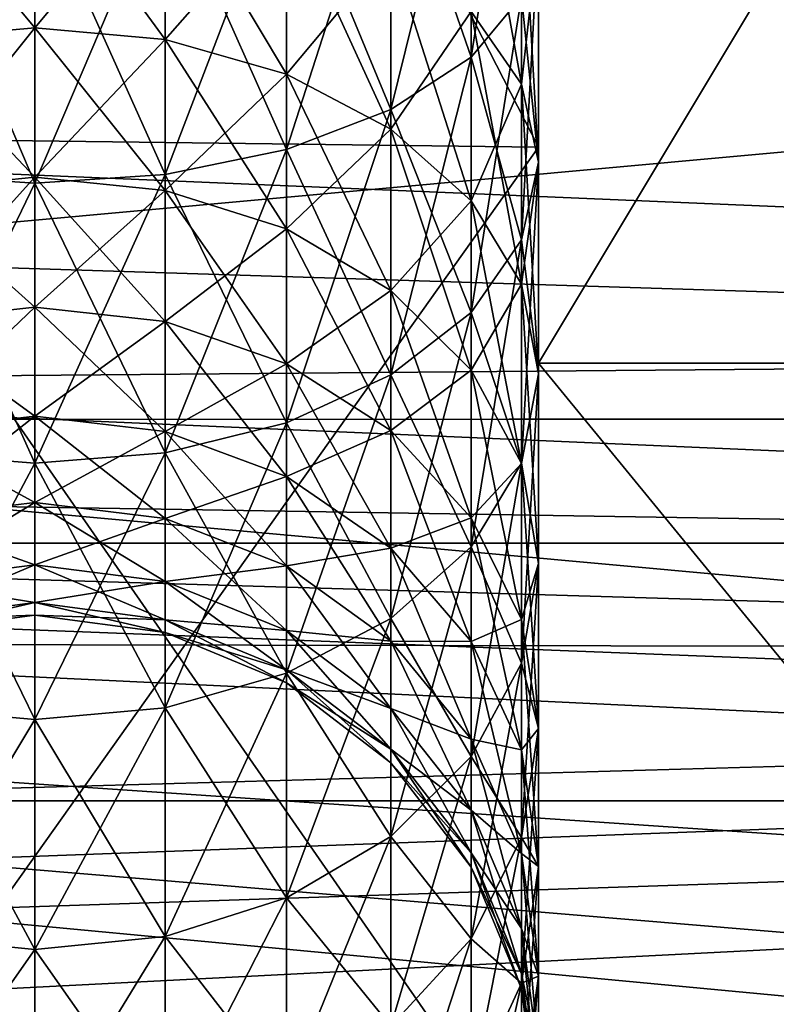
# Model space of a CAD drawing. Extents: x 0 to 200, y 18 to 95.
# Tile 338 of 491: x 150.66 to 152.76, y 40.95 to 43.68. Entities that reach past the tile are written whole.
import ezdxf

# ---------------------------------------------------------------- set-up
doc = ezdxf.new("R2010")
doc.units = 0

msp = doc.modelspace()

# ---------------------------------------------------------------- linework, layer by layer
for points in [[(98.615891, 44.638824, 36.34074), (174.799988, 47.227016, 36), (174.799988, 42.227016, 37.339745)], [(118.275154, 47.227016, 56), (117.93441, 44.638824, 55.65926), (174.799988, 42.227016, 54.660255)], [(174.799988, 47.227016, 56), (118.275154, 47.227016, 56), (174.799988, 42.227016, 54.660255)], [(150.100616, 47.227016, 38.25), (152.099991, 47.227016, 38.200001), (152.099991, 43.327015, 39.245003)], [(150.100616, 43.352016, 39.288303), (150.100616, 47.227016, 38.25), (152.099991, 43.327015, 39.245003)], [(152.099991, 47.227016, 53.799999), (150.100616, 43.352016, 52.711697), (152.099991, 43.327015, 52.754997)], [(152.099991, 47.227016, 53.799999), (150.100616, 47.227016, 53.75), (150.100616, 43.352016, 52.711697)], [(152.099991, 43.327015, 39.245003), (152.099991, 47.227016, 37), (152.099991, 42.727016, 38.205772)], [(152.099991, 47.227016, 37), (154.799988, 42.727016, 38.205772), (152.099991, 42.727016, 38.205772)], [(152.099991, 47.227016, 37), (154.799988, 47.227016, 37), (154.799988, 42.727016, 38.205772)], [(152.099991, 47.227016, 53.799999), (152.099991, 43.327015, 52.754997), (152.099991, 42.727016, 53.794228)], [(152.099991, 47.227016, 55), (152.099991, 47.227016, 53.799999), (152.099991, 42.727016, 53.794228)], [(154.799988, 47.227016, 55), (152.099991, 47.227016, 55), (152.099991, 42.727016, 53.794228)], [(154.799988, 42.727016, 53.794228), (154.799988, 47.227016, 55), (152.099991, 42.727016, 53.794228)], [(152.099991, 47.227016, 38.200001), (152.099991, 47.227016, 37), (152.099991, 43.327015, 39.245003)], [(164.314835, 42.807343, 57.156452), (135.799988, 45.636745, 57.894161), (135.799988, 42.567917, 57.058609)], [(164.404221, 43.011944, 57.224903), (135.799988, 45.636745, 57.894161), (164.314835, 42.807343, 57.156452)], [(164.854919, 44.043587, 57.570038), (135.799988, 45.636745, 57.894161), (164.404221, 43.011944, 57.224903)], [(146.406479, 45.437332, 34.134209), (146.438492, 45.479378, 34.128876), (164.588348, 43.390263, 34.629894)], [(146.438492, 45.479378, 34.128876), (165.035645, 44.562973, 34.29945), (164.588348, 43.390263, 34.629894)], [(145.840485, 45.028313, 34.203148), (146.406479, 45.437332, 34.134209), (164.181107, 42.574745, 34.958302)], [(146.406479, 45.437332, 34.134209), (164.588348, 43.390263, 34.629894), (164.181107, 42.574745, 34.958302)], [(145.67247, 44.971302, 34.214321), (145.840485, 45.028313, 34.203148), (164.181107, 42.574745, 34.958302)], [(145.197693, 44.810204, 34.245892), (145.67247, 44.971302, 34.214321), (164.181107, 42.574745, 34.958302)], [(145.197693, 44.810204, 34.245892), (164.181107, 42.574745, 34.958302), (135.799988, 42.567917, 34.941391)], [(98.615891, 44.638824, 36.34074), (174.799988, 42.227016, 37.339745), (99.614899, 42.227016, 37.339745)], [(174.799988, 42.227016, 54.660255), (117.93441, 44.638824, 55.65926), (116.93541, 42.227016, 54.660255)], [(165.799988, 44.457867, 36.651508), (136.799988, 44.485817, 36.7467), (136.799988, 43.17672, 37.131088)], [(136.799988, 44.485817, 55.2533), (165.799988, 44.457867, 55.348492), (136.799988, 43.17672, 54.868912)], [(152.052292, 44.469372, 52.392941), (151.91243, 44.335632, 52.702976), (151.91243, 43.577015, 52.321987)], [(152.052292, 43.745842, 52.029568), (152.052292, 44.469372, 52.392941), (151.91243, 43.577015, 52.321987)], [(165.799988, 44.457867, 36.651508), (136.799988, 43.17672, 37.131088), (165.799988, 41.916782, 37.82296)], [(136.799988, 43.17672, 54.868912), (165.799988, 44.457867, 55.348492), (165.799988, 41.916782, 54.17704)], [(151.91243, 44.335632, 52.702976), (151.689941, 44.220791, 52.969215), (151.689941, 43.432041, 52.57309)], [(151.91243, 43.577015, 52.321987), (151.91243, 44.335632, 52.702976), (151.689941, 43.432041, 52.57309)], [(151.689941, 44.220791, 39.030785), (151.91243, 44.335632, 39.297024), (151.91243, 43.577015, 39.678017)], [(151.91243, 44.335632, 39.297024), (152.052292, 43.745842, 39.970432), (151.91243, 43.577015, 39.678017)], [(151.91243, 44.277016, 51.10955), (152.052292, 44.108189, 51.401966), (152.052292, 43.502148, 51.003368)], [(151.91243, 43.703781, 50.732529), (151.91243, 44.277016, 51.10955), (152.052292, 43.502148, 51.003368)], [(151.689941, 44.220791, 52.969215), (151.399994, 44.132668, 53.173504), (151.399994, 43.320797, 52.765766)], [(151.689941, 43.432041, 52.57309), (151.689941, 44.220791, 52.969215), (151.399994, 43.320797, 52.765766)], [(151.399994, 44.132668, 38.826496), (151.689941, 44.220791, 39.030785), (151.689941, 43.432041, 39.42691)], [(151.689941, 44.220791, 39.030785), (151.91243, 43.577015, 39.678017), (151.689941, 43.432041, 39.42691)], [(150.699997, 43.658558, 42.217659), (150.699997, 44.121792, 41.82896), (150.337646, 43.625824, 42.182961)], [(150.699997, 44.121792, 41.82896), (150.337646, 44.093304, 41.790695), (150.337646, 43.625824, 42.182961)], [(150.337646, 44.093304, 50.209305), (150.699997, 44.121792, 50.17104), (150.699997, 43.658558, 49.782345)], [(150.699997, 44.121792, 50.17104), (151.062332, 44.093304, 50.209305), (151.062332, 43.625824, 49.817043)], [(150.699997, 43.658558, 49.782345), (150.699997, 44.121792, 50.17104), (151.062332, 43.625824, 49.817043)], [(151.062332, 44.093304, 41.790695), (150.699997, 44.121792, 41.82896), (150.699997, 43.658558, 42.217659)], [(151.399994, 44.132668, 53.173504), (151.062332, 44.077271, 53.301926), (151.062332, 43.25087, 52.88689)], [(151.399994, 43.320797, 52.765766), (151.399994, 44.132668, 53.173504), (151.062332, 43.25087, 52.88689)], [(151.062332, 44.077271, 38.698074), (151.399994, 44.132668, 38.826496), (151.399994, 43.320797, 39.234234)], [(151.399994, 44.132668, 38.826496), (151.689941, 43.432041, 39.42691), (151.399994, 43.320797, 39.234234)], [(150.337646, 44.093304, 50.209305), (150.699997, 43.658558, 49.782345), (150.337646, 43.625824, 49.817043)], [(151.062332, 44.093304, 41.790695), (150.699997, 43.658558, 42.217659), (151.062332, 43.625824, 42.182961)], [(151.062332, 44.093304, 50.209305), (151.399994, 44.009785, 50.321491), (151.399994, 43.529842, 49.918774)], [(151.062332, 43.625824, 49.817043), (151.062332, 44.093304, 50.209305), (151.399994, 43.529842, 49.918774)], [(151.399994, 44.009785, 41.678509), (151.062332, 44.093304, 41.790695), (151.062332, 43.625824, 42.182961)], [(152.052292, 44.108189, 40.598034), (151.91243, 43.703781, 41.267475), (152.052292, 43.502148, 40.996632)], [(152.052292, 44.108189, 51.401966), (152.099991, 43.927017, 51.715767), (152.099991, 43.285767, 51.294014)], [(152.052292, 43.502148, 51.003368), (152.052292, 44.108189, 51.401966), (152.099991, 43.285767, 51.294014)], [(152.099991, 43.927017, 40.284233), (152.052292, 44.108189, 40.598034), (152.052292, 43.502148, 40.996632)], [(150.337646, 43.25087, 39.11311), (150.337646, 44.077271, 38.698074), (150.699997, 43.227016, 39.071796)], [(150.337646, 44.077271, 38.698074), (150.699997, 44.058376, 38.65427), (150.699997, 43.227016, 39.071796)], [(150.699997, 44.058376, 53.34573), (150.337646, 44.077271, 53.301926), (150.337646, 43.25087, 52.88689)], [(150.699997, 44.058376, 53.34573), (150.337646, 43.25087, 52.88689), (150.699997, 43.227016, 52.928204)], [(151.062332, 44.077271, 53.301926), (150.699997, 44.058376, 53.34573), (150.699997, 43.227016, 52.928204)], [(151.062332, 43.25087, 52.88689), (151.062332, 44.077271, 53.301926), (150.699997, 43.227016, 52.928204)], [(150.699997, 44.058376, 38.65427), (151.062332, 44.077271, 38.698074), (151.062332, 43.25087, 39.11311)], [(150.699997, 44.058376, 38.65427), (151.062332, 43.25087, 39.11311), (150.699997, 43.227016, 39.071796)], [(151.062332, 44.077271, 38.698074), (151.399994, 43.320797, 39.234234), (151.062332, 43.25087, 39.11311)], [(151.399994, 44.009785, 41.678509), (151.062332, 43.625824, 42.182961), (151.399994, 43.529842, 42.081226)], [(151.399994, 44.009785, 50.321491), (151.689941, 43.876926, 50.49995), (151.689941, 43.377163, 50.080605)], [(151.399994, 43.529842, 49.918774), (151.399994, 44.009785, 50.321491), (151.689941, 43.377163, 50.080605)], [(151.689941, 43.876926, 41.50005), (151.399994, 44.009785, 41.678509), (151.399994, 43.529842, 42.081226)], [(159.5, 41.511246, 42.700001), (133, 43.927017, 40.284233), (133, 41.511246, 42.700001)], [(159.5, 43.927017, 40.284233), (133, 43.927017, 40.284233), (159.5, 41.511246, 42.700001)], [(159.5, 43.927017, 51.715767), (159.5, 41.511246, 49.299999), (133, 41.511246, 49.299999)], [(133, 43.927017, 51.715767), (159.5, 43.927017, 51.715767), (133, 41.511246, 49.299999)], [(152.099991, 43.927017, 51.715767), (152.052292, 43.745842, 52.029568), (152.052292, 43.069389, 51.58466)], [(152.099991, 43.285767, 51.294014), (152.099991, 43.927017, 51.715767), (152.052292, 43.069389, 51.58466)], [(152.052292, 43.745842, 39.970432), (152.099991, 43.927017, 40.284233), (152.099991, 43.285767, 40.705986)], [(152.099991, 43.927017, 40.284233), (152.052292, 43.502148, 40.996632), (152.099991, 43.285767, 40.705986)], [(151.689941, 43.876926, 41.50005), (151.399994, 43.529842, 42.081226), (151.689941, 43.377163, 41.919395)], [(151.689941, 43.876926, 50.49995), (151.91243, 43.703781, 50.732529), (151.91243, 43.178188, 50.291504)], [(151.689941, 43.377163, 50.080605), (151.689941, 43.876926, 50.49995), (151.91243, 43.178188, 50.291504)], [(151.91243, 43.703781, 41.267475), (151.689941, 43.876926, 41.50005), (151.689941, 43.377163, 41.919395)], [(152.052292, 43.745842, 52.029568), (151.91243, 43.577015, 52.321987), (151.91243, 42.867756, 51.855499)], [(152.052292, 43.069389, 51.58466), (152.052292, 43.745842, 52.029568), (151.91243, 42.867756, 51.855499)], [(151.91243, 43.577015, 39.678017), (152.052292, 43.745842, 39.970432), (152.052292, 43.069389, 40.41534)], [(152.052292, 43.745842, 39.970432), (152.099991, 43.285767, 40.705986), (152.052292, 43.069389, 40.41534)], [(151.91243, 43.703781, 41.267475), (151.689941, 43.377163, 41.919395), (151.91243, 43.178188, 41.708496)], [(151.91243, 43.703781, 50.732529), (152.052292, 43.502148, 51.003368), (152.052292, 42.94648, 50.537106)], [(151.91243, 43.178188, 50.291504), (151.91243, 43.703781, 50.732529), (152.052292, 42.94648, 50.537106)], [(152.052292, 43.502148, 40.996632), (151.91243, 43.703781, 41.267475), (151.91243, 43.178188, 41.708496)], [(150.699997, 43.243584, 42.657505), (150.699997, 43.658558, 42.217659), (150.337646, 43.207039, 42.626842)], [(150.699997, 43.658558, 42.217659), (150.337646, 43.625824, 42.182961), (150.337646, 43.207039, 42.626842)], [(150.337646, 43.625824, 49.817043), (150.699997, 43.658558, 49.782345), (150.699997, 43.243584, 49.342495)], [(150.699997, 43.658558, 49.782345), (151.062332, 43.625824, 49.817043), (151.062332, 43.207039, 49.373158)], [(150.699997, 43.243584, 49.342495), (150.699997, 43.658558, 49.782345), (151.062332, 43.207039, 49.373158)], [(151.062332, 43.625824, 42.182961), (150.699997, 43.658558, 42.217659), (150.699997, 43.243584, 42.657505)], [(150.337646, 43.625824, 49.817043), (150.699997, 43.243584, 49.342495), (150.337646, 43.207039, 49.373158)], [(151.062332, 43.625824, 42.182961), (150.699997, 43.243584, 42.657505), (151.062332, 43.207039, 42.626842)], [(151.062332, 43.625824, 49.817043), (151.399994, 43.529842, 49.918774), (151.399994, 43.099899, 49.463058)], [(151.062332, 43.207039, 49.373158), (151.062332, 43.625824, 49.817043), (151.399994, 43.099899, 49.463058)], [(151.399994, 43.529842, 42.081226), (151.062332, 43.625824, 42.182961), (151.062332, 43.207039, 42.626842)], [(151.91243, 43.577015, 52.321987), (151.689941, 43.432041, 52.57309), (151.689941, 42.694611, 52.088074)], [(151.91243, 42.867756, 51.855499), (151.91243, 43.577015, 52.321987), (151.689941, 42.694611, 52.088074)], [(151.689941, 43.432041, 39.42691), (151.91243, 43.577015, 39.678017), (151.91243, 42.867756, 40.144501)], [(151.91243, 43.577015, 39.678017), (152.052292, 43.069389, 40.41534), (151.91243, 42.867756, 40.144501)], [(151.399994, 43.529842, 42.081226), (151.062332, 43.207039, 42.626842), (151.399994, 43.099899, 42.536942)], [(151.399994, 43.529842, 49.918774), (151.689941, 43.377163, 50.080605), (151.689941, 42.929466, 49.606071)], [(151.399994, 43.099899, 49.463058), (151.399994, 43.529842, 49.918774), (151.689941, 42.929466, 49.606071)], [(151.689941, 43.377163, 41.919395), (151.399994, 43.529842, 42.081226), (151.399994, 43.099899, 42.536942)], [(152.052292, 43.502148, 40.996632), (151.91243, 43.178188, 41.708496), (152.052292, 42.94648, 41.462894)], [(152.052292, 43.502148, 51.003368), (152.099991, 43.285767, 51.294014), (152.099991, 42.697823, 50.800667)], [(152.052292, 42.94648, 50.537106), (152.052292, 43.502148, 51.003368), (152.099991, 42.697823, 50.800667)], [(152.099991, 43.285767, 40.705986), (152.052292, 43.502148, 40.996632), (152.052292, 42.94648, 41.462894)], [(151.689941, 43.432041, 52.57309), (151.399994, 43.320797, 52.765766), (151.399994, 42.561752, 52.266537)], [(151.689941, 42.694611, 52.088074), (151.689941, 43.432041, 52.57309), (151.399994, 42.561752, 52.266537)], [(151.399994, 43.320797, 39.234234), (151.689941, 43.432041, 39.42691), (151.689941, 42.694611, 39.911926)], [(151.689941, 43.432041, 39.42691), (151.91243, 42.867756, 40.144501), (151.689941, 42.694611, 39.911926)], [(151.689941, 43.377163, 41.919395), (151.399994, 43.099899, 42.536942), (151.689941, 42.929466, 42.393929)], [(151.689941, 43.377163, 50.080605), (151.91243, 43.178188, 50.291504), (151.91243, 42.707355, 49.792446)], [(151.689941, 42.929466, 49.606071), (151.689941, 43.377163, 50.080605), (151.91243, 42.707355, 49.792446)], [(151.91243, 43.178188, 41.708496), (151.689941, 43.377163, 41.919395), (151.689941, 42.929466, 42.393929)], [(150.100616, 43.352016, 39.288303), (152.099991, 43.327015, 39.245003), (152.099991, 40.472019, 42.099998)], [(150.100616, 40.51532, 42.125), (150.100616, 43.352016, 39.288303), (152.099991, 40.472019, 42.099998)], [(152.099991, 43.327015, 52.754997), (150.100616, 43.352016, 52.711697), (150.100616, 40.51532, 49.875)], [(152.099991, 43.327015, 52.754997), (150.100616, 40.51532, 49.875), (152.099991, 40.472019, 49.900002)], [(151.399994, 43.320797, 52.765766), (151.062332, 43.25087, 52.88689), (151.062332, 42.478233, 52.378719)], [(151.399994, 42.561752, 52.266537), (151.399994, 43.320797, 52.765766), (151.062332, 42.478233, 52.378719)], [(151.062332, 43.25087, 39.11311), (151.399994, 43.320797, 39.234234), (151.399994, 42.561752, 39.733463)], [(151.399994, 43.320797, 39.234234), (151.689941, 42.694611, 39.911926), (151.399994, 42.561752, 39.733463)], [(152.099991, 43.327015, 52.754997), (152.099991, 40.472019, 49.900002), (152.099991, 39.432785, 50.5)], [(152.099991, 42.727016, 53.794228), (152.099991, 43.327015, 52.754997), (152.099991, 39.432785, 50.5)], [(152.099991, 43.327015, 39.245003), (152.099991, 42.727016, 38.205772), (152.099991, 40.472019, 42.099998)], [(152.099991, 43.285767, 51.294014), (152.052292, 43.069389, 51.58466), (152.052292, 42.449162, 51.064228)], [(152.099991, 42.697823, 50.800667), (152.099991, 43.285767, 51.294014), (152.052292, 42.449162, 51.064228)], [(152.052292, 43.069389, 40.41534), (152.099991, 43.285767, 40.705986), (152.099991, 42.697823, 41.199333)], [(152.099991, 43.285767, 40.705986), (152.052292, 42.94648, 41.462894), (152.099991, 42.697823, 41.199333)], [(150.337646, 42.478233, 39.621281), (150.337646, 43.25087, 39.11311), (150.699997, 42.449745, 39.583015)], [(150.337646, 43.25087, 39.11311), (150.699997, 43.227016, 39.071796), (150.699997, 42.449745, 39.583015)], [(150.699997, 43.227016, 52.928204), (150.337646, 43.25087, 52.88689), (150.337646, 42.478233, 52.378719)], [(150.699997, 42.882477, 43.142555), (150.699997, 43.243584, 42.657505), (150.337646, 42.842625, 43.116341)], [(150.699997, 43.243584, 42.657505), (150.337646, 43.207039, 42.626842), (150.337646, 42.842625, 43.116341)], [(150.337646, 43.207039, 49.373158), (150.699997, 43.243584, 49.342495), (150.699997, 42.882477, 48.857449)], [(151.062332, 43.25087, 52.88689), (150.699997, 43.227016, 52.928204), (150.699997, 42.449745, 52.416985)], [(151.062332, 42.478233, 52.378719), (151.062332, 43.25087, 52.88689), (150.699997, 42.449745, 52.416985)], [(150.699997, 43.227016, 39.071796), (151.062332, 43.25087, 39.11311), (151.062332, 42.478233, 39.621281)], [(150.699997, 43.243584, 49.342495), (151.062332, 43.207039, 49.373158), (151.062332, 42.842625, 48.883659)], [(150.699997, 42.882477, 48.857449), (150.699997, 43.243584, 49.342495), (151.062332, 42.842625, 48.883659)], [(151.062332, 43.207039, 42.626842), (150.699997, 43.243584, 42.657505), (150.699997, 42.882477, 43.142555)], [(151.062332, 43.25087, 39.11311), (151.399994, 42.561752, 39.733463), (151.062332, 42.478233, 39.621281)], [(150.699997, 43.227016, 52.928204), (150.337646, 42.478233, 52.378719), (150.699997, 42.449745, 52.416985)], [(150.699997, 43.227016, 39.071796), (151.062332, 42.478233, 39.621281), (150.699997, 42.449745, 39.583015)], [(150.337646, 43.207039, 49.373158), (150.699997, 42.882477, 48.857449), (150.337646, 42.842625, 48.883659)], [(151.062332, 43.207039, 42.626842), (150.699997, 42.882477, 43.142555), (151.062332, 42.842625, 43.116341)], [(151.062332, 43.207039, 49.373158), (151.399994, 43.099899, 49.463058), (151.399994, 42.725773, 48.960514)], [(151.062332, 42.842625, 48.883659), (151.062332, 43.207039, 49.373158), (151.399994, 42.725773, 48.960514)], [(151.399994, 43.099899, 42.536942), (151.062332, 43.207039, 42.626842), (151.062332, 42.842625, 43.116341)], [(136.799988, 43.17672, 37.131088), (136.799988, 41.970379, 37.906357), (165.799988, 41.916782, 37.82296)], [(136.799988, 41.970379, 54.093643), (136.799988, 43.17672, 54.868912), (165.799988, 41.916782, 54.17704)], [(151.91243, 43.178188, 41.708496), (151.689941, 42.929466, 42.393929), (151.91243, 42.707355, 42.207554)], [(151.91243, 43.178188, 50.291504), (152.052292, 42.94648, 50.537106), (152.052292, 42.448696, 50.009487)], [(151.91243, 42.707355, 49.792446), (151.91243, 43.178188, 50.291504), (152.052292, 42.448696, 50.009487)], [(152.052292, 42.94648, 41.462894), (151.91243, 43.178188, 41.708496), (151.91243, 42.707355, 42.207554)], [(151.399994, 43.099899, 42.536942), (151.062332, 42.842625, 43.116341), (151.399994, 42.725773, 43.039486)], [(151.399994, 43.099899, 49.463058), (151.689941, 42.929466, 49.606071), (151.689941, 42.539886, 49.082775)], [(151.399994, 42.725773, 48.960514), (151.399994, 43.099899, 49.463058), (151.689941, 42.539886, 49.082775)], [(151.689941, 42.929466, 42.393929), (151.399994, 43.099899, 42.536942), (151.399994, 42.725773, 43.039486)], [(152.052292, 43.069389, 51.58466), (151.91243, 42.867756, 51.855499), (151.91243, 42.217453, 51.309826)], [(152.052292, 42.449162, 51.064228), (152.052292, 43.069389, 51.58466), (151.91243, 42.217453, 51.309826)], [(151.91243, 42.867756, 40.144501), (152.052292, 43.069389, 40.41534), (152.052292, 42.449162, 40.935772)], [(152.052292, 43.069389, 40.41534), (152.099991, 42.697823, 41.199333), (152.052292, 42.449162, 40.935772)], [(152.052292, 42.94648, 41.462894), (151.91243, 42.707355, 42.207554), (152.052292, 42.448696, 41.990513)], [(152.052292, 42.94648, 50.537106), (152.099991, 42.697823, 50.800667), (152.099991, 42.171124, 50.242397)], [(152.052292, 42.448696, 50.009487), (152.052292, 42.94648, 50.537106), (152.099991, 42.171124, 50.242397)], [(152.099991, 42.697823, 41.199333), (152.052292, 42.94648, 41.462894), (152.052292, 42.448696, 41.990513)], [(151.689941, 42.929466, 42.393929), (151.399994, 42.725773, 43.039486), (151.689941, 42.539886, 42.917229)], [(151.689941, 42.929466, 49.606071), (151.91243, 42.707355, 49.792446), (151.91243, 42.297638, 49.242104)], [(151.689941, 42.539886, 49.082775), (151.689941, 42.929466, 49.606071), (151.91243, 42.297638, 49.242104)], [(151.91243, 42.707355, 42.207554), (151.689941, 42.929466, 42.393929), (151.689941, 42.539886, 42.917229)], [(150.699997, 42.580128, 43.666245), (150.699997, 42.882477, 43.142555), (150.337646, 42.537495, 43.644836)], [(150.699997, 42.882477, 43.142555), (150.337646, 42.842625, 43.116341), (150.337646, 42.537495, 43.644836)], [(150.337646, 42.842625, 48.883659), (150.699997, 42.882477, 48.857449), (150.699997, 42.580128, 48.333755)], [(150.699997, 42.882477, 48.857449), (151.062332, 42.842625, 48.883659), (151.062332, 42.537495, 48.355164)], [(150.699997, 42.580128, 48.333755), (150.699997, 42.882477, 48.857449), (151.062332, 42.537495, 48.355164)], [(151.062332, 42.842625, 43.116341), (150.699997, 42.882477, 43.142555), (150.699997, 42.580128, 43.666245)], [(151.91243, 42.867756, 51.855499), (151.689941, 42.694611, 52.088074), (151.689941, 42.018478, 51.520729)], [(151.91243, 42.217453, 51.309826), (151.91243, 42.867756, 51.855499), (151.689941, 42.018478, 51.520729)], [(151.689941, 42.694611, 39.911926), (151.91243, 42.867756, 40.144501), (151.91243, 42.217453, 40.690174)], [(151.91243, 42.867756, 40.144501), (152.052292, 42.449162, 40.935772), (151.91243, 42.217453, 40.690174)], [(150.337646, 42.842625, 48.883659), (150.699997, 42.580128, 48.333755), (150.337646, 42.537495, 48.355164)], [(151.062332, 42.842625, 43.116341), (150.699997, 42.580128, 43.666245), (151.062332, 42.537495, 43.644836)], [(151.062332, 42.842625, 48.883659), (151.399994, 42.725773, 48.960514), (151.399994, 42.412514, 48.417934)], [(151.062332, 42.537495, 48.355164), (151.062332, 42.842625, 48.883659), (151.399994, 42.412514, 48.417934)], [(151.399994, 42.725773, 43.039486), (151.062332, 42.842625, 43.116341), (151.062332, 42.537495, 43.644836)], [(164.18631, 42.573391, 57.046844), (164.314835, 42.807343, 57.156452), (135.799988, 42.567917, 57.058609)], [(151.399994, 42.725773, 43.039486), (151.062332, 42.537495, 43.644836), (151.399994, 42.412514, 43.582066)], [(151.399994, 42.725773, 48.960514), (151.689941, 42.539886, 49.082775), (151.689941, 42.213692, 48.517788)], [(151.399994, 42.412514, 48.417934), (151.399994, 42.725773, 48.960514), (151.689941, 42.213692, 48.517788)], [(151.689941, 42.539886, 42.917229), (151.399994, 42.725773, 43.039486), (151.399994, 42.412514, 43.582066)], [(152.099991, 40.472019, 42.099998), (152.099991, 42.727016, 38.205772), (152.099991, 39.432785, 41.5)], [(152.099991, 42.727016, 38.205772), (154.799988, 39.432785, 41.5), (152.099991, 39.432785, 41.5)], [(152.099991, 42.727016, 38.205772), (154.799988, 42.727016, 38.205772), (154.799988, 39.432785, 41.5)], [(154.799988, 42.727016, 53.794228), (152.099991, 42.727016, 53.794228), (152.099991, 39.432785, 50.5)], [(154.799988, 39.432785, 50.5), (154.799988, 42.727016, 53.794228), (152.099991, 39.432785, 50.5)], [(151.689941, 42.694611, 52.088074), (151.399994, 42.561752, 52.266537), (151.399994, 41.865795, 51.68256)], [(151.689941, 42.018478, 51.520729), (151.689941, 42.694611, 52.088074), (151.399994, 41.865795, 51.68256)], [(151.399994, 42.561752, 39.733463), (151.689941, 42.694611, 39.911926), (151.689941, 42.018478, 40.479271)], [(151.91243, 42.707355, 42.207554), (151.689941, 42.539886, 42.917229), (151.91243, 42.297638, 42.757896)], [(151.689941, 42.694611, 39.911926), (151.91243, 42.217453, 40.690174), (151.689941, 42.018478, 40.479271)], [(151.91243, 42.707355, 49.792446), (152.052292, 42.448696, 50.009487), (152.052292, 42.015533, 49.427647)], [(151.91243, 42.297638, 49.242104), (151.91243, 42.707355, 49.792446), (152.052292, 42.015533, 49.427647)], [(152.052292, 42.448696, 41.990513), (151.91243, 42.707355, 42.207554), (151.91243, 42.297638, 42.757896)], [(152.099991, 42.697823, 50.800667), (152.052292, 42.449162, 51.064228), (152.052292, 41.893551, 50.475311)], [(152.099991, 42.171124, 50.242397), (152.099991, 42.697823, 50.800667), (152.052292, 41.893551, 50.475311)], [(152.052292, 42.449162, 40.935772), (152.099991, 42.697823, 41.199333), (152.099991, 42.171124, 41.757603)], [(152.099991, 42.697823, 41.199333), (152.052292, 42.448696, 41.990513), (152.099991, 42.171124, 41.757603)], [(150.699997, 42.340614, 44.221497), (150.699997, 42.580128, 43.666245), (150.337646, 42.295788, 44.205181)], [(150.699997, 42.580128, 43.666245), (150.337646, 42.537495, 43.644836), (150.337646, 42.295788, 44.205181)], [(150.337646, 42.537495, 48.355164), (150.699997, 42.580128, 48.333755), (150.699997, 42.340614, 47.778503)], [(150.699997, 42.580128, 48.333755), (151.062332, 42.537495, 48.355164), (151.062332, 42.295788, 47.794819)], [(150.699997, 42.340614, 47.778503), (150.699997, 42.580128, 48.333755), (151.062332, 42.295788, 47.794819)], [(151.062332, 42.537495, 43.644836), (150.699997, 42.580128, 43.666245), (150.699997, 42.340614, 44.221497)], [(135.799988, 42.567917, 34.941391), (164.181107, 42.574745, 34.958302), (163.950699, 42.113358, 35.144104)], [(164.18631, 42.573391, 57.046844), (135.799988, 42.567917, 57.058609), (163.587418, 41.483192, 56.536057)], [(135.799988, 42.567917, 34.941391), (162.639801, 40.041397, 36.421421), (135.799988, 39.826389, 36.553799)], [(162.831177, 40.304062, 55.80167), (135.799988, 42.567917, 57.058609), (135.799988, 39.826389, 55.446201)], [(135.799988, 42.567917, 34.941391), (163.106918, 40.718281, 35.918514), (162.639801, 40.041397, 36.421421)], [(163.43602, 41.247116, 56.389023), (135.799988, 42.567917, 57.058609), (162.831177, 40.304062, 55.80167)], [(135.799988, 42.567917, 34.941391), (163.724365, 41.739147, 35.351826), (163.106918, 40.718281, 35.918514)], [(163.587418, 41.483192, 56.536057), (135.799988, 42.567917, 57.058609), (163.43602, 41.247116, 56.389023)], [(135.799988, 42.567917, 34.941391), (163.950699, 42.113358, 35.144104), (163.724365, 41.739147, 35.351826)], [(151.399994, 42.561752, 52.266537), (151.062332, 42.478233, 52.378719), (151.062332, 41.769821, 51.78429)], [(151.399994, 41.865795, 51.68256), (151.399994, 42.561752, 52.266537), (151.062332, 41.769821, 51.78429)], [(151.062332, 42.478233, 39.621281), (151.399994, 42.561752, 39.733463), (151.399994, 41.865795, 40.31744)], [(151.399994, 42.561752, 39.733463), (151.689941, 42.018478, 40.479271), (151.399994, 41.865795, 40.31744)], [(150.337646, 42.537495, 48.355164), (150.699997, 42.340614, 47.778503), (150.337646, 42.295788, 47.794819)], [(151.062332, 42.537495, 43.644836), (150.699997, 42.340614, 44.221497), (151.062332, 42.295788, 44.205181)], [(151.062332, 42.537495, 48.355164), (151.399994, 42.412514, 48.417934), (151.399994, 42.16436, 47.842655)], [(151.062332, 42.295788, 47.794819), (151.062332, 42.537495, 48.355164), (151.399994, 42.16436, 47.842655)], [(151.399994, 42.412514, 43.582066), (151.062332, 42.537495, 43.644836), (151.062332, 42.295788, 44.205181)], [(151.689941, 42.539886, 42.917229), (151.399994, 42.412514, 43.582066), (151.689941, 42.213692, 43.482216)], [(151.689941, 42.539886, 49.082775), (151.91243, 42.297638, 49.242104), (151.91243, 41.954582, 48.647915)], [(151.689941, 42.213692, 48.517788), (151.689941, 42.539886, 49.082775), (151.91243, 41.954582, 48.647915)], [(151.91243, 42.297638, 42.757896), (151.689941, 42.539886, 42.917229), (151.689941, 42.213692, 43.482216)], [(150.337646, 41.769821, 40.21571), (150.337646, 42.478233, 39.621281), (150.699997, 41.73708, 40.181011)], [(150.337646, 42.478233, 39.621281), (150.699997, 42.449745, 39.583015), (150.699997, 41.73708, 40.181011)], [(150.699997, 42.449745, 52.416985), (150.337646, 42.478233, 52.378719), (150.337646, 41.769821, 51.78429)], [(151.062332, 42.478233, 52.378719), (150.699997, 42.449745, 52.416985), (150.699997, 41.73708, 51.818989)], [(151.062332, 41.769821, 51.78429), (151.062332, 42.478233, 52.378719), (150.699997, 41.73708, 51.818989)], [(150.699997, 42.449745, 39.583015), (151.062332, 42.478233, 39.621281), (151.062332, 41.769821, 40.21571)], [(151.062332, 42.478233, 39.621281), (151.399994, 41.865795, 40.31744), (151.062332, 41.769821, 40.21571)], [(150.699997, 42.449745, 52.416985), (150.337646, 41.769821, 51.78429), (150.699997, 41.73708, 51.818989)], [(150.699997, 42.449745, 39.583015), (151.062332, 41.769821, 40.21571), (150.699997, 41.73708, 40.181011)], [(152.052292, 42.449162, 51.064228), (151.91243, 42.217453, 51.309826), (151.91243, 41.634892, 50.692348)], [(152.052292, 41.893551, 50.475311), (152.052292, 42.449162, 51.064228), (151.91243, 41.634892, 50.692348)], [(151.91243, 42.217453, 40.690174), (152.052292, 42.449162, 40.935772), (152.052292, 41.893551, 41.524689)], [(152.052292, 42.448696, 41.990513), (151.91243, 42.297638, 42.757896), (152.052292, 42.015533, 42.572353)], [(152.052292, 42.449162, 40.935772), (152.099991, 42.171124, 41.757603), (152.052292, 41.893551, 41.524689)], [(152.052292, 42.448696, 50.009487), (152.099991, 42.171124, 50.242397), (152.099991, 41.712795, 49.626759)], [(152.052292, 42.015533, 49.427647), (152.052292, 42.448696, 50.009487), (152.099991, 41.712795, 49.626759)], [(152.099991, 42.171124, 41.757603), (152.052292, 42.448696, 41.990513), (152.052292, 42.015533, 42.572353)], [(151.399994, 42.412514, 43.582066), (151.062332, 42.295788, 44.205181), (151.399994, 42.16436, 44.157345)], [(151.399994, 42.412514, 48.417934), (151.689941, 42.213692, 48.517788), (151.689941, 41.955292, 47.918751)], [(151.399994, 42.16436, 47.842655), (151.399994, 42.412514, 48.417934), (151.689941, 41.955292, 47.918751)], [(151.689941, 42.213692, 43.482216), (151.399994, 42.412514, 43.582066), (151.399994, 42.16436, 44.157345)], [(150.699997, 42.167183, 44.800797), (150.699997, 42.340614, 44.221497), (150.337646, 42.120766, 44.789795)], [(150.699997, 42.340614, 44.221497), (150.337646, 42.295788, 44.205181), (150.337646, 42.120766, 44.789795)], [(150.337646, 42.295788, 47.794819), (150.699997, 42.340614, 47.778503), (150.699997, 42.167183, 47.199203)], [(150.699997, 42.340614, 47.778503), (151.062332, 42.295788, 47.794819), (151.062332, 42.120766, 47.210205)], [(150.699997, 42.167183, 47.199203), (150.699997, 42.340614, 47.778503), (151.062332, 42.120766, 47.210205)], [(151.062332, 42.295788, 44.205181), (150.699997, 42.340614, 44.221497), (150.699997, 42.167183, 44.800797)], [(150.337646, 42.295788, 47.794819), (150.699997, 42.167183, 47.199203), (150.337646, 42.120766, 47.210205)], [(151.062332, 42.295788, 44.205181), (150.699997, 42.167183, 44.800797), (151.062332, 42.120766, 44.789795)], [(151.062332, 42.295788, 47.794819), (151.399994, 42.16436, 47.842655), (151.399994, 41.984673, 47.242458)], [(151.062332, 42.120766, 47.210205), (151.062332, 42.295788, 47.794819), (151.399994, 41.984673, 47.242458)], [(151.399994, 42.16436, 44.157345), (151.062332, 42.295788, 44.205181), (151.062332, 42.120766, 44.789795)], [(151.91243, 42.297638, 42.757896), (151.689941, 42.213692, 43.482216), (151.91243, 41.954582, 43.352085)], [(151.91243, 42.297638, 49.242104), (152.052292, 42.015533, 49.427647), (152.052292, 41.652843, 48.799454)], [(151.91243, 41.954582, 48.647915), (151.91243, 42.297638, 49.242104), (152.052292, 41.652843, 48.799454)], [(152.052292, 42.015533, 42.572353), (151.91243, 42.297638, 42.757896), (151.91243, 41.954582, 43.352085)], [(99.614899, 42.227016, 37.339745), (174.799988, 42.227016, 37.339745), (101.204079, 40.155949, 38.928932)], [(101.204079, 40.155949, 38.928932), (174.799988, 42.227016, 37.339745), (103.275146, 38.566761, 41)], [(174.799988, 42.227016, 37.339745), (174.799988, 38.566761, 41), (103.275146, 38.566761, 41)], [(116.93541, 42.227016, 54.660255), (115.346222, 40.155949, 53.071068), (174.799988, 38.566761, 51)], [(174.799988, 42.227016, 54.660255), (116.93541, 42.227016, 54.660255), (174.799988, 38.566761, 51)], [(151.689941, 42.213692, 43.482216), (151.399994, 42.16436, 44.157345), (151.689941, 41.955292, 44.081249)], [(151.91243, 42.217453, 51.309826), (151.689941, 42.018478, 51.520729), (151.689941, 41.412777, 50.878727)], [(151.91243, 41.634892, 50.692348), (151.91243, 42.217453, 51.309826), (151.689941, 41.412777, 50.878727)], [(151.689941, 42.018478, 40.479271), (151.91243, 42.217453, 40.690174), (151.91243, 41.634892, 41.307652)], [(151.689941, 42.213692, 48.517788), (151.91243, 41.954582, 48.647915), (151.91243, 41.682827, 48.017918)], [(151.689941, 41.955292, 47.918751), (151.689941, 42.213692, 48.517788), (151.91243, 41.682827, 48.017918)], [(151.689941, 42.213692, 43.482216), (151.689941, 41.955292, 44.081249), (151.91243, 41.954582, 43.352085)], [(151.91243, 42.217453, 40.690174), (152.052292, 41.893551, 41.524689), (151.91243, 41.634892, 41.307652)], [(152.099991, 42.171124, 50.242397), (152.052292, 41.893551, 50.475311), (152.052292, 41.410057, 49.825871)], [(152.099991, 41.712795, 49.626759), (152.099991, 42.171124, 50.242397), (152.052292, 41.410057, 49.825871)], [(152.052292, 41.893551, 41.524689), (152.099991, 42.171124, 41.757603), (152.099991, 41.712795, 42.373241)], [(152.099991, 42.171124, 41.757603), (152.052292, 42.015533, 42.572353), (152.099991, 41.712795, 42.373241)], [(150.699997, 42.062176, 45.396317), (150.699997, 42.167183, 44.800797), (150.337646, 42.014793, 45.390778)], [(150.699997, 42.167183, 44.800797), (150.337646, 42.120766, 44.789795), (150.337646, 42.014793, 45.390778)], [(150.337646, 42.120766, 47.210205), (150.699997, 42.167183, 47.199203), (150.699997, 42.062176, 46.603683)], [(150.699997, 42.167183, 47.199203), (151.062332, 42.120766, 47.210205), (151.062332, 42.014793, 46.609222)], [(150.699997, 42.062176, 46.603683), (150.699997, 42.167183, 47.199203), (151.062332, 42.014793, 46.609222)], [(151.062332, 42.120766, 44.789795), (150.699997, 42.167183, 44.800797), (150.699997, 42.062176, 45.396317)], [(151.399994, 42.16436, 44.157345), (151.062332, 42.120766, 44.789795), (151.399994, 41.984673, 44.757542)], [(151.399994, 42.16436, 47.842655), (151.689941, 41.955292, 47.918751), (151.689941, 41.768185, 47.293766)], [(151.399994, 41.984673, 47.242458), (151.399994, 42.16436, 47.842655), (151.689941, 41.768185, 47.293766)], [(151.399994, 42.16436, 44.157345), (151.399994, 41.984673, 44.757542), (151.689941, 41.955292, 44.081249)], [(150.337646, 42.120766, 47.210205), (150.699997, 42.062176, 46.603683), (150.337646, 42.014793, 46.609222)], [(151.062332, 42.120766, 44.789795), (150.699997, 42.062176, 45.396317), (151.062332, 42.014793, 45.390778)], [(151.062332, 42.120766, 47.210205), (151.399994, 41.984673, 47.242458), (151.399994, 41.875881, 46.625458)], [(151.062332, 42.014793, 46.609222), (151.062332, 42.120766, 47.210205), (151.399994, 41.875881, 46.625458)], [(151.062332, 42.120766, 44.789795), (151.062332, 42.014793, 45.390778), (151.399994, 41.984673, 44.757542)], [(150.699997, 42.027016, 46), (150.699997, 42.062176, 45.396317), (150.337646, 41.979313, 46)], [(150.699997, 42.062176, 45.396317), (150.337646, 42.014793, 45.390778), (150.337646, 41.979313, 46)], [(150.699997, 42.062176, 46.603683), (150.699997, 42.027016, 46), (150.337646, 42.014793, 46.609222)], [(150.699997, 42.062176, 46.603683), (151.062332, 42.014793, 46.609222), (151.062332, 41.979313, 46)], [(150.699997, 42.027016, 46), (150.699997, 42.062176, 46.603683), (151.062332, 41.979313, 46)], [(150.699997, 42.062176, 45.396317), (150.699997, 42.027016, 46), (151.062332, 42.014793, 45.390778)], [(150.337646, 42.014793, 46.609222), (150.699997, 42.027016, 46), (150.337646, 41.979313, 46)], [(151.062332, 42.014793, 45.390778), (150.699997, 42.027016, 46), (151.062332, 41.979313, 46)], [(151.062332, 42.014793, 46.609222), (151.399994, 41.875881, 46.625458), (151.399994, 41.839451, 46)], [(151.062332, 41.979313, 46), (151.062332, 42.014793, 46.609222), (151.399994, 41.839451, 46)], [(151.062332, 42.014793, 45.390778), (151.062332, 41.979313, 46), (151.399994, 41.875881, 45.374542)], [(151.399994, 41.984673, 44.757542), (151.062332, 42.014793, 45.390778), (151.399994, 41.875881, 45.374542)], [(151.689941, 42.018478, 51.520729), (151.399994, 41.865795, 51.68256), (151.399994, 41.242344, 51.021736)], [(151.689941, 41.412777, 50.878727), (151.689941, 42.018478, 51.520729), (151.399994, 41.242344, 51.021736)], [(151.399994, 41.865795, 40.31744), (151.689941, 42.018478, 40.479271), (151.689941, 41.412777, 41.121273)], [(151.689941, 42.018478, 40.479271), (151.91243, 41.634892, 41.307652), (151.689941, 41.412777, 41.121273)], [(152.052292, 42.015533, 42.572353), (151.91243, 41.954582, 43.352085), (152.052292, 41.652843, 43.200546)], [(152.052292, 42.015533, 49.427647), (152.099991, 41.712795, 49.626759), (152.099991, 41.329041, 48.962074)], [(152.052292, 41.652843, 48.799454), (152.052292, 42.015533, 49.427647), (152.099991, 41.329041, 48.962074)], [(152.099991, 41.712795, 42.373241), (152.052292, 42.015533, 42.572353), (152.052292, 41.652843, 43.200546)], [(151.399994, 41.875881, 45.374542), (151.062332, 41.979313, 46), (151.399994, 41.839451, 46)], [(151.399994, 41.984673, 47.242458), (151.689941, 41.768185, 47.293766), (151.689941, 41.6549, 46.651287)], [(151.399994, 41.875881, 46.625458), (151.399994, 41.984673, 47.242458), (151.689941, 41.6549, 46.651287)], [(151.399994, 41.984673, 44.757542), (151.399994, 41.875881, 45.374542), (151.689941, 41.768185, 44.706234)], [(151.689941, 41.955292, 44.081249), (151.399994, 41.984673, 44.757542), (151.689941, 41.768185, 44.706234)], [(165.799988, 41.916782, 37.82296), (136.799988, 41.970379, 37.906357), (136.799988, 40.842125, 38.631443)], [(136.799988, 41.970379, 54.093643), (165.799988, 41.916782, 54.17704), (136.799988, 40.842125, 53.368557)], [(151.689941, 41.955292, 47.918751), (151.91243, 41.682827, 48.017918), (151.91243, 41.48605, 47.360634)], [(151.689941, 41.768185, 47.293766), (151.689941, 41.955292, 47.918751), (151.91243, 41.48605, 47.360634)], [(151.689941, 41.955292, 44.081249), (151.689941, 41.768185, 44.706234), (151.91243, 41.682827, 43.982082)], [(151.91243, 41.954582, 43.352085), (151.689941, 41.955292, 44.081249), (151.91243, 41.682827, 43.982082)], [(151.91243, 41.954582, 48.647915), (152.052292, 41.652843, 48.799454), (152.052292, 41.36554, 48.133404)], [(151.91243, 41.682827, 48.017918), (151.91243, 41.954582, 48.647915), (152.052292, 41.36554, 48.133404)], [(151.91243, 41.954582, 43.352085), (151.91243, 41.682827, 43.982082), (152.052292, 41.652843, 43.200546)], [(165.799988, 41.916782, 37.82296), (136.799988, 40.842125, 38.631443), (165.799988, 39.813057, 39.667881)], [(136.799988, 40.842125, 53.368557), (165.799988, 41.916782, 54.17704), (165.799988, 39.813057, 52.332119)], [(151.399994, 41.875881, 46.625458), (151.689941, 41.6549, 46.651287), (151.689941, 41.616966, 46)], [(151.399994, 41.839451, 46), (151.399994, 41.875881, 46.625458), (151.689941, 41.616966, 46)], [(151.399994, 41.875881, 45.374542), (151.399994, 41.839451, 46), (151.689941, 41.6549, 45.348713)], [(151.689941, 41.768185, 44.706234), (151.399994, 41.875881, 45.374542), (151.689941, 41.6549, 45.348713)], [(152.052292, 41.893551, 50.475311), (151.91243, 41.634892, 50.692348), (151.91243, 41.127953, 50.011417)], [(152.052292, 41.410057, 49.825871), (152.052292, 41.893551, 50.475311), (151.91243, 41.127953, 50.011417)], [(151.91243, 41.634892, 41.307652), (152.052292, 41.893551, 41.524689), (152.052292, 41.410057, 42.174129)], [(152.052292, 41.893551, 41.524689), (152.099991, 41.712795, 42.373241), (152.052292, 41.410057, 42.174129)], [(151.399994, 41.865795, 51.68256), (151.062332, 41.769821, 51.78429), (151.062332, 41.135204, 51.111637)], [(151.399994, 41.242344, 51.021736), (151.399994, 41.865795, 51.68256), (151.062332, 41.135204, 51.111637)], [(151.062332, 41.769821, 40.21571), (151.399994, 41.865795, 40.31744), (151.399994, 41.242344, 40.978264)], [(151.399994, 41.865795, 40.31744), (151.689941, 41.412777, 41.121273), (151.399994, 41.242344, 40.978264)], [(151.689941, 41.6549, 45.348713), (151.399994, 41.839451, 46), (151.689941, 41.616966, 46)], [(150.337646, 41.135204, 40.888363), (150.337646, 41.769821, 40.21571), (150.699997, 41.09866, 40.8577)], [(150.337646, 41.769821, 40.21571), (150.699997, 41.73708, 40.181011), (150.699997, 41.09866, 40.8577)], [(150.699997, 41.73708, 51.818989), (150.337646, 41.769821, 51.78429), (150.337646, 41.135204, 51.111637)], [(151.062332, 41.769821, 51.78429), (150.699997, 41.73708, 51.818989), (150.699997, 41.09866, 51.1423)], [(151.062332, 41.135204, 51.111637), (151.062332, 41.769821, 51.78429), (150.699997, 41.09866, 51.1423)], [(150.699997, 41.73708, 40.181011), (151.062332, 41.769821, 40.21571), (151.062332, 41.135204, 40.888363)], [(151.062332, 41.769821, 40.21571), (151.399994, 41.242344, 40.978264), (151.062332, 41.135204, 40.888363)], [(151.689941, 41.768185, 47.293766), (151.91243, 41.48605, 47.360634), (151.91243, 41.366909, 46.684948)], [(151.689941, 41.6549, 46.651287), (151.689941, 41.768185, 47.293766), (151.91243, 41.366909, 46.684948)], [(151.689941, 41.768185, 44.706234), (151.689941, 41.6549, 45.348713), (151.91243, 41.48605, 44.639366)], [(151.91243, 41.682827, 43.982082), (151.689941, 41.768185, 44.706234), (151.91243, 41.48605, 44.639366)], [(150.699997, 41.73708, 51.818989), (150.337646, 41.135204, 51.111637), (150.699997, 41.09866, 51.1423)], [(150.699997, 41.73708, 40.181011), (151.062332, 41.135204, 40.888363), (150.699997, 41.09866, 40.8577)], [(152.099991, 41.712795, 49.626759), (152.052292, 41.410057, 49.825871), (152.052292, 41.005234, 49.124695)], [(152.099991, 41.329041, 48.962074), (152.099991, 41.712795, 49.626759), (152.052292, 41.005234, 49.124695)], [(152.052292, 41.410057, 42.174129), (152.099991, 41.712795, 42.373241), (152.099991, 41.329041, 43.037926)], [(152.099991, 41.712795, 42.373241), (152.052292, 41.652843, 43.200546), (152.099991, 41.329041, 43.037926)], [(151.91243, 41.682827, 48.017918), (152.052292, 41.36554, 48.133404), (152.052292, 41.157497, 47.438503)], [(151.91243, 41.48605, 47.360634), (151.91243, 41.682827, 48.017918), (152.052292, 41.157497, 47.438503)], [(151.91243, 41.682827, 43.982082), (151.91243, 41.48605, 44.639366), (152.052292, 41.36554, 43.866596)], [(152.052292, 41.652843, 43.200546), (151.91243, 41.682827, 43.982082), (152.052292, 41.36554, 43.866596)], [(151.689941, 41.6549, 46.651287), (151.91243, 41.366909, 46.684948), (151.91243, 41.327015, 46)], [(151.689941, 41.616966, 46), (151.689941, 41.6549, 46.651287), (151.91243, 41.327015, 46)], [(151.689941, 41.6549, 45.348713), (151.689941, 41.616966, 46), (151.91243, 41.366909, 45.315052)], [(151.91243, 41.48605, 44.639366), (151.689941, 41.6549, 45.348713), (151.91243, 41.366909, 45.315052)], [(152.052292, 41.652843, 48.799454), (152.099991, 41.329041, 48.962074), (152.099991, 41.025043, 48.257332)], [(152.052292, 41.36554, 48.133404), (152.052292, 41.652843, 48.799454), (152.099991, 41.025043, 48.257332)], [(152.052292, 41.652843, 43.200546), (152.052292, 41.36554, 43.866596), (152.099991, 41.329041, 43.037926)], [(151.91243, 41.634892, 50.692348), (151.689941, 41.412777, 50.878727), (151.689941, 40.885704, 50.170746)], [(151.91243, 41.127953, 50.011417), (151.91243, 41.634892, 50.692348), (151.689941, 40.885704, 50.170746)], [(151.689941, 41.412777, 41.121273), (151.91243, 41.634892, 41.307652), (151.91243, 41.127953, 41.988586)], [(151.91243, 41.634892, 41.307652), (152.052292, 41.410057, 42.174129), (151.91243, 41.127953, 41.988586)], [(151.91243, 41.366909, 45.315052), (151.689941, 41.616966, 46), (151.91243, 41.327015, 46)], [(159.5, 40.627014, 46), (133, 41.511246, 42.700001), (133, 40.627014, 46)], [(159.5, 41.511246, 49.299999), (159.5, 40.627014, 46), (133, 40.627014, 46)], [(133, 41.511246, 49.299999), (159.5, 41.511246, 49.299999), (133, 40.627014, 46)], [(159.5, 41.511246, 42.700001), (133, 41.511246, 42.700001), (159.5, 40.627014, 46)], [(151.91243, 41.48605, 47.360634), (152.052292, 41.157497, 47.438503), (152.052292, 41.03154, 46.724148)], [(151.91243, 41.366909, 46.684948), (151.91243, 41.48605, 47.360634), (152.052292, 41.03154, 46.724148)], [(151.91243, 41.48605, 44.639366), (151.91243, 41.366909, 45.315052), (152.052292, 41.157497, 44.561497)], [(152.052292, 41.36554, 43.866596), (151.91243, 41.48605, 44.639366), (152.052292, 41.157497, 44.561497)], [(151.689941, 41.412777, 50.878727), (151.399994, 41.242344, 51.021736), (151.399994, 40.699821, 50.293003)], [(151.689941, 40.885704, 50.170746), (151.689941, 41.412777, 50.878727), (151.399994, 40.699821, 50.293003)], [(151.399994, 41.242344, 40.978264), (151.689941, 41.412777, 41.121273), (151.689941, 40.885704, 41.829254)], [(151.689941, 41.412777, 41.121273), (151.91243, 41.127953, 41.988586), (151.689941, 40.885704, 41.829254)], [(152.052292, 41.410057, 49.825871), (151.91243, 41.127953, 50.011417), (151.91243, 40.703499, 49.276234)], [(152.052292, 41.005234, 49.124695), (152.052292, 41.410057, 49.825871), (151.91243, 40.703499, 49.276234)], [(151.91243, 41.127953, 41.988586), (152.052292, 41.410057, 42.174129), (152.052292, 41.005234, 42.875305)], [(152.052292, 41.410057, 42.174129), (152.099991, 41.329041, 43.037926), (152.052292, 41.005234, 42.875305)], [(151.91243, 41.366909, 46.684948), (152.052292, 41.03154, 46.724148), (152.052292, 40.989361, 46)], [(151.91243, 41.327015, 46), (151.91243, 41.366909, 46.684948), (152.052292, 40.989361, 46)], [(151.91243, 41.366909, 45.315052), (151.91243, 41.327015, 46), (152.052292, 41.03154, 45.275852)], [(152.052292, 41.157497, 44.561497), (151.91243, 41.366909, 45.315052), (152.052292, 41.03154, 45.275852)], [(152.052292, 41.36554, 48.133404), (152.099991, 41.025043, 48.257332), (152.099991, 40.80492, 47.522064)], [(152.052292, 41.157497, 47.438503), (152.052292, 41.36554, 48.133404), (152.099991, 40.80492, 47.522064)], [(152.052292, 41.36554, 43.866596), (152.052292, 41.157497, 44.561497), (152.099991, 41.025043, 43.742668)], [(152.099991, 41.329041, 43.037926), (152.052292, 41.36554, 43.866596), (152.099991, 41.025043, 43.742668)], [(152.052292, 41.03154, 45.275852), (151.91243, 41.327015, 46), (152.052292, 40.989361, 46)], [(152.099991, 41.329041, 48.962074), (152.052292, 41.005234, 49.124695), (152.052292, 40.684547, 48.381264)], [(152.099991, 41.025043, 48.257332), (152.099991, 41.329041, 48.962074), (152.052292, 40.684547, 48.381264)], [(152.099991, 41.329041, 43.037926), (152.099991, 41.025043, 43.742668), (152.052292, 41.005234, 42.875305)], [(151.399994, 41.242344, 51.021736), (151.062332, 41.135204, 51.111637), (151.062332, 40.58297, 50.369858)], [(151.399994, 40.699821, 50.293003), (151.399994, 41.242344, 51.021736), (151.062332, 40.58297, 50.369858)], [(151.062332, 41.135204, 40.888363), (151.399994, 41.242344, 40.978264), (151.399994, 40.699821, 41.706997)], [(151.399994, 41.242344, 40.978264), (151.689941, 40.885704, 41.829254), (151.399994, 40.699821, 41.706997)], [(152.052292, 41.157497, 47.438503), (152.099991, 40.80492, 47.522064), (152.099991, 40.671642, 46.766212)], [(152.052292, 41.03154, 46.724148), (152.052292, 41.157497, 47.438503), (152.099991, 40.671642, 46.766212)], [(152.052292, 41.157497, 44.561497), (152.052292, 41.03154, 45.275852), (152.099991, 40.80492, 44.477936)], [(152.099991, 41.025043, 43.742668), (152.052292, 41.157497, 44.561497), (152.099991, 40.80492, 44.477936)], [(150.337646, 40.58297, 41.630142), (150.337646, 41.135204, 40.888363), (150.699997, 40.543114, 41.603928)], [(150.337646, 41.135204, 40.888363), (150.699997, 41.09866, 40.8577), (150.699997, 40.543114, 41.603928)], [(150.699997, 41.09866, 51.1423), (150.337646, 41.135204, 51.111637), (150.337646, 40.58297, 50.369858)], [(151.062332, 41.135204, 51.111637), (150.699997, 41.09866, 51.1423), (150.699997, 40.543114, 50.396072)], [(151.062332, 40.58297, 50.369858), (151.062332, 41.135204, 51.111637), (150.699997, 40.543114, 50.396072)], [(150.699997, 41.09866, 40.8577), (151.062332, 41.135204, 40.888363), (151.062332, 40.58297, 41.630142)], [(151.062332, 41.135204, 40.888363), (151.399994, 40.699821, 41.706997), (151.062332, 40.58297, 41.630142)], [(151.91243, 41.127953, 50.011417), (151.689941, 40.885704, 50.170746), (151.689941, 40.444389, 49.406364)], [(151.91243, 40.703499, 49.276234), (151.91243, 41.127953, 50.011417), (151.689941, 40.444389, 49.406364)], [(151.689941, 40.885704, 41.829254), (151.91243, 41.127953, 41.988586), (151.91243, 40.703499, 42.723766)], [(151.91243, 41.127953, 41.988586), (152.052292, 41.005234, 42.875305), (151.91243, 40.703499, 42.723766)], [(150.699997, 41.09866, 51.1423), (150.337646, 40.58297, 50.369858), (150.699997, 40.543114, 50.396072)], [(150.699997, 41.09866, 40.8577), (151.062332, 40.58297, 41.630142), (150.699997, 40.543114, 41.603928)], [(152.052292, 41.03154, 46.724148), (152.099991, 40.671642, 46.766212), (152.099991, 40.627014, 46)], [(152.052292, 40.989361, 46), (152.052292, 41.03154, 46.724148), (152.099991, 40.627014, 46)], [(152.052292, 41.03154, 45.275852), (152.052292, 40.989361, 46), (152.099991, 40.671642, 45.233788)], [(152.099991, 40.80492, 44.477936), (152.052292, 41.03154, 45.275852), (152.099991, 40.671642, 45.233788)], [(152.099991, 41.025043, 48.257332), (152.052292, 40.684547, 48.381264), (152.052292, 40.452339, 47.605629)], [(152.099991, 40.80492, 47.522064), (152.099991, 41.025043, 48.257332), (152.052292, 40.452339, 47.605629)], [(152.099991, 41.025043, 43.742668), (152.099991, 40.80492, 44.477936), (152.052292, 40.684547, 43.618736)], [(152.052292, 41.005234, 42.875305), (152.099991, 41.025043, 43.742668), (152.052292, 40.684547, 43.618736)], [(152.052292, 41.005234, 49.124695), (151.91243, 40.703499, 49.276234), (151.91243, 40.36726, 48.496746)], [(152.052292, 40.684547, 48.381264), (152.052292, 41.005234, 49.124695), (151.91243, 40.36726, 48.496746)], [(151.91243, 40.703499, 42.723766), (152.052292, 41.005234, 42.875305), (152.052292, 40.684547, 43.618736)], [(152.099991, 40.671642, 45.233788), (152.052292, 40.989361, 46), (152.099991, 40.627014, 46)]]:
    msp.add_3dface(points)

doc.saveas('drawing.dxf')
